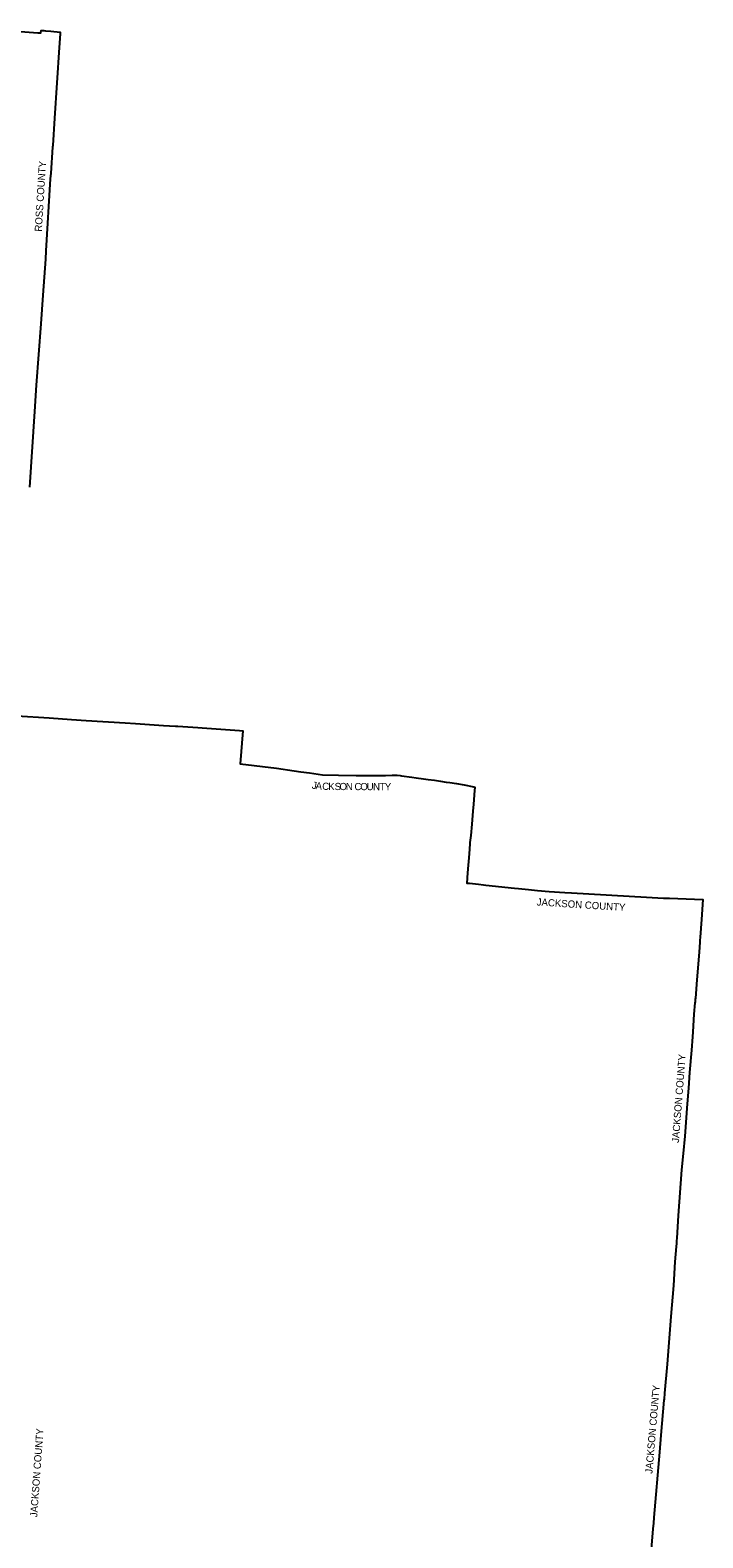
# Model space of a CAD drawing. Extents: x 1578669 to 1989827, y 208020 to 553079.
# Drawn here: x 1896411 to 1989827, y 325913 to 535143 of the extents above; entities that cross this region are included whole.
import ezdxf

# ---------------------------------------------------------------- set-up
doc = ezdxf.new("R2010")
doc.units = 0
doc.layers.add('GM_X_Adjacent_County', color=7, linetype='Continuous')
doc.layers.add('GM_X_Adjacent_County_Text', color=7, linetype='Continuous')

msp = doc.modelspace()

# ---------------------------------------------------------------- linework, layer by layer
at = {"layer": 'GM_X_Adjacent_County'}
for points in [[(1892687, 535143), (1897481, 534793), (1897531, 534790), (1897918, 534771), (1897930, 535090), (1898290, 535082), (1898567, 535062), (1899290, 534983), (1900577, 534864), (1900566, 534649), (1900438, 532728), (1899791, 522947), (1899552, 519157), (1899523, 518889), (1899264, 515319), (1899206, 514523), (1898604, 504530), (1898534, 503380), (1898162, 498357), (1897879, 494401), (1897260, 485856), (1896996, 482221), (1896304, 471716)], [(1894544, 439988), (1899062, 439699), (1902162, 439491), (1904196, 439355), (1909600, 439016), (1911023, 438921), (1914913, 438660), (1916579, 438559), (1916727, 438551), (1916910, 438538), (1919719, 438351), (1920317, 438311), (1925495, 437967), (1925964, 437926), (1925579, 433318), (1930601, 432713), (1930633, 432708), (1933070, 432350), (1933981, 432224), (1935188, 432062), (1937007, 431780), (1939240, 431740), (1941703, 431703), (1942394, 431691), (1943434, 431701), (1944777, 431725), (1945735, 431725), (1946675, 431753), (1947360, 431753), (1947779, 431701), (1947998, 431671), (1949400, 431477), (1950038, 431394), (1951042, 431254), (1951705, 431162), (1952573, 431062), (1953385, 430925), (1954188, 430777), (1954707, 430737), (1955610, 430603), (1956679, 430394), (1958014, 430126), (1958176, 430096), (1958173, 430065), (1958128, 429633), (1957970, 427738), (1957888, 426752), (1957739, 424935), (1957590, 423376), (1957483, 422427), (1957485, 422210), (1957387, 420825), (1957146, 418184), (1957034, 416789), (1957415, 416749), (1958671, 416610), (1959345, 416558), (1959671, 416510), (1963680, 416064), (1964209, 416021), (1965632, 415894), (1966887, 415762), (1968500, 415612), (1970665, 415473), (1971607, 415412), (1982005, 414838), (1984355, 414688), (1985191, 414671), (1989827, 414498), (1989631, 411734), (1989443, 409276), (1989413, 408803), (1989396, 408595), (1989303, 407212), (1988985, 403338), (1988783, 400800), (1988775, 400647), (1988745, 400278), (1988707, 400170), (1988581, 398583), (1988440, 396137), (1988389, 395438), (1988246, 393593), (1987984, 390482), (1987838, 388309), (1987670, 386152), (1987315, 381643), (1987114, 379254), (1986880, 376990), (1986415, 370630), (1986209, 367496), (1986186, 367140), (1986156, 366752), (1986124, 366354), (1985956, 364228), (1985738, 360944), (1985384, 356640), (1984847, 350030), (1984507, 346000), (1984436, 345173), (1984423, 345015), (1984007, 340156), (1983804, 337792), (1983031, 328758), (1982963, 327965), (1982896, 327174), (1982170, 318699)]]:
    msp.add_lwpolyline(points, dxfattribs=at)

# ---------------------------------------------------------------- texts
at = {"layer": 'GM_X_Adjacent_County_Text'}
for s, rotation, p in [('ROSS COUNTY', 86.48654, (1898028, 507155)), ('J', 351.24968, (1935481, 429902)), ('A', 354.61307, (1936015, 429821)), ('C', 357.70392, (1936954, 429734)), ('K', 359.08164, (1937793, 429701)), ('S', 359.65004, (1938688, 429687)), ('O', 359.81275, (1939369, 429683)), ('N', 359.83244, (1940254, 429680)), ('C', 359.83223, (1941442, 429676)), ('O', 359.83145, (1942256, 429674)), ('U', 359.83244, (1943140, 429671)), ('N', 359.83187, (1944025, 429669)), ('T', 359.83281, (1944909, 429666)), ('Y', 359.83145, (1945657, 429664)), ('JACKSON COUNTY', 356.38616, (1966729, 413675)), ('JACKSON COUNTY', 85.59051, (1986501, 380700)), ('JACKSON COUNTY', 85.11342, (1982809, 334777)), ('JACKSON COUNTY', 85.91409, (1897392, 328748))]:
    msp.add_text(s, height=1000, rotation=rotation, dxfattribs=at).set_placement(p)

doc.saveas('drawing.dxf')
